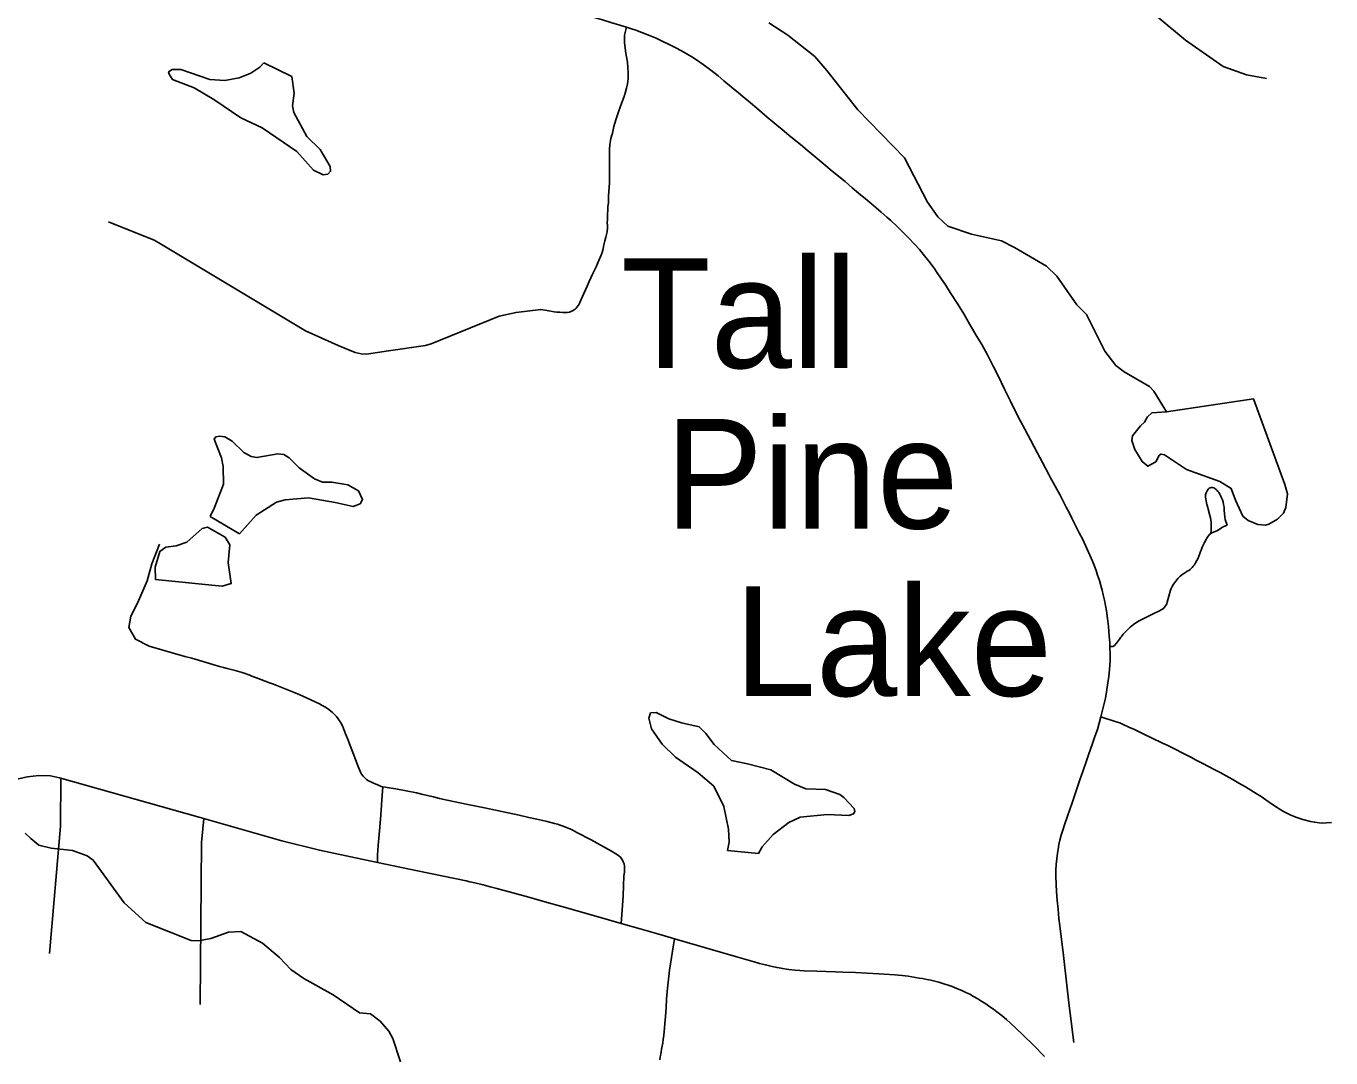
# Model space of a CAD drawing. Extents: x -19 to 366, y -4 to 359.
# Drawn here: x 142.361 to 143.314, y 190.492 to 191.245 of the extents above; entities that cross this region are included whole.
import ezdxf

# ---------------------------------------------------------------- set-up
doc = ezdxf.new("R2010")
doc.units = 0
for name, color, linetype in [('R_ROW', 7, 'Continuous'), ('R_ROW Annot', 7, 'Continuous'), ('R_Temp Easement', 7, 'Continuous'), ('Sheet Fence', 7, 'Continuous')]:
    doc.layers.add(name, color=color, linetype=linetype)

msp = doc.modelspace()

# ---------------------------------------------------------------- linework, layer by layer
at = {"layer": 'R_ROW'}
for points in [[(143.12797, 191.3552), (143.15416, 191.30351), (143.16466, 191.28133), (143.16792, 191.27362), (143.18566, 191.25261), (143.20736, 191.23463), (143.2349, 191.21525), (143.25193, 191.20918), (143.2664, 191.20661)], [(142.79909, 191.24395), (142.79428, 191.24547), (142.78761, 191.2475), (142.78154, 191.2493), (142.77134, 191.25238), (142.76558, 191.25402), (142.75825, 191.25598), (142.75354, 191.25733), (142.74872, 191.25874), (142.74011, 191.26134), (142.73227, 191.26372), (142.728, 191.26498), (142.71875, 191.26764), (142.71125, 191.26984), (142.70248, 191.27253), (142.69172, 191.27579), (142.67234, 191.28157), (142.66417, 191.28407), (142.65222, 191.2875), (142.64711, 191.28903), (142.63767, 191.29177), (142.63241, 191.2934), (142.62959, 191.29432), (142.6265, 191.29535)], [(142.79909, 191.24395), (142.79765, 191.23808), (142.79751, 191.23574), (142.79764, 191.2329), (142.79807, 191.22873), (142.79868, 191.22507), (142.79917, 191.22229), (142.79976, 191.2184), (142.80015, 191.2148), (142.80033, 191.21035), (142.80016, 191.20635), (142.79968, 191.2026), (142.79905, 191.19937), (142.79811, 191.19585), (142.79729, 191.19331), (142.7961, 191.19018), (142.79466, 191.18626), (142.79286, 191.1814), (142.79226, 191.17931), (142.7914, 191.177), (142.7905, 191.17392), (142.78993, 191.1715), (142.78885, 191.16652), (142.78818, 191.16439), (142.78771, 191.16281), (142.78706, 191.1598), (142.7869, 191.15825), (142.78667, 191.15467), (142.78662, 191.15089), (142.78658, 191.14669), (142.78655, 191.13661), (142.78653, 191.13034), (142.7864, 191.12728), (142.78622, 191.124), (142.78602, 191.12098), (142.78598, 191.11851), (142.78596, 191.11601), (142.78551, 191.11275), (142.78534, 191.11048), (142.78525, 191.10745), (142.78518, 191.10493), (142.7851, 191.10343), (142.78506, 191.10167), (142.78524, 191.09892), (142.78528, 191.09769), (142.78492, 191.0947), (142.78453, 191.0927), (142.78404, 191.09063), (142.78332, 191.08803), (142.7826, 191.08502), (142.78206, 191.08252), (142.78176, 191.08135), (142.78127, 191.07963), (142.78057, 191.0776), (142.77987, 191.0759), (142.77938, 191.07488), (142.77802, 191.0719), (142.77682, 191.06911), (142.77426, 191.06364), (142.77189, 191.05842), (142.77033, 191.05506), (142.769, 191.05219), (142.76794, 191.04959), (142.76703, 191.04743), (142.76499, 191.04294), (142.76442, 191.0419), (142.76382, 191.04081), (142.76314, 191.03985), (142.76227, 191.03884), (142.76162, 191.03822), (142.76079, 191.0376), (142.75972, 191.03691), (142.75848, 191.03638), (142.7574, 191.03605), (142.7557, 191.03576), (142.75421, 191.03571), (142.75248, 191.03584), (142.75046, 191.03597), (142.74821, 191.03604), (142.74614, 191.03634), (142.74109, 191.03727), (142.73647, 191.03804), (142.71845, 191.03577), (142.70607, 191.033), (142.65635, 191.01298), (142.65219, 191.01176), (142.62522, 191.00773), (142.60918, 191.00534), (142.60527, 191.00559), (142.601, 191.00658), (142.58848, 191.01167), (142.56472, 191.02234), (142.45762, 191.08651), (142.45412, 191.0886), (142.42082, 191.102)], [(143.1521, 190.79193), (143.15202, 190.79464), (143.15161, 190.79971), (143.15135, 190.80287), (143.151, 190.80664), (143.15037, 190.81245), (143.14957, 190.818), (143.14888, 190.82192), (143.1481, 190.82583), (143.1472, 190.82979), (143.14642, 190.83304), (143.14549, 190.83644), (143.14443, 190.84015), (143.14315, 190.84401), (143.14198, 190.84745), (143.14078, 190.85056), (143.13934, 190.85425), (143.13228, 190.87006), (143.12974, 190.87501), (143.12436, 190.88567), (143.12224, 190.88982), (143.12028, 190.89359), (143.11569, 190.90236), (143.11325, 190.90684), (143.11085, 190.91123), (143.10882, 190.915), (143.10746, 190.91759), (143.10284, 190.9263), (143.09891, 190.93358), (143.09401, 190.94282), (143.09004, 190.95048), (143.08688, 190.95645), (143.08303, 190.96397), (143.07945, 190.97111), (143.07519, 190.97989), (143.07072, 190.98909), (143.06687, 190.99666), (143.0626, 191.00486), (143.05849, 191.01237), (143.0543, 191.01944), (143.04981, 191.02691), (143.04536, 191.03468), (143.04105, 191.04172), (143.03556, 191.05037), (143.03194, 191.05584), (143.02909, 191.06012), (143.02596, 191.06479), (143.02364, 191.06815), (143.01984, 191.07319), (143.01679, 191.07699), (143.01293, 191.08161), (143.00962, 191.08535), (143.00507, 191.09026), (143.00023, 191.09517), (142.99675, 191.09854), (142.99221, 191.10284), (142.98929, 191.10545), (142.98513, 191.10906), (142.98142, 191.11223), (142.97804, 191.11503), (142.97481, 191.11766), (142.96847, 191.12294), (142.96393, 191.1268), (142.95872, 191.13126), (142.95421, 191.13501), (142.9478, 191.14017), (142.94263, 191.14451), (142.93691, 191.14938), (142.93101, 191.15433), (142.92615, 191.15832), (142.92157, 191.16203), (142.91756, 191.16527), (142.91263, 191.16932), (142.90885, 191.17245), (142.90586, 191.17497), (142.90187, 191.17838), (142.89414, 191.18489), (142.88962, 191.18869), (142.88411, 191.19336), (142.8809, 191.196), (142.87571, 191.20028), (142.87022, 191.20491), (142.86597, 191.20845), (142.86077, 191.21256), (142.85516, 191.21669), (142.85017, 191.22013), (142.84682, 191.22234), (142.84093, 191.22582), (142.83612, 191.2284), (142.83075, 191.23117), (142.82523, 191.23382), (142.82076, 191.23587), (142.81577, 191.238), (142.81038, 191.24013), (142.8059, 191.24176), (142.80198, 191.24304), (142.79909, 191.24395)], [(143.23765, 190.88041), (143.23629, 190.88457), (143.23595, 190.88664), (143.23577, 190.88877), (143.23559, 190.89157), (143.23546, 190.89358), (143.23518, 190.89566), (143.23475, 190.89736), (143.23425, 190.89894), (143.23346, 190.9009), (143.23242, 190.90307), (143.23165, 190.90438), (143.23101, 190.9052), (143.23042, 190.90586), (143.22977, 190.90644), (143.22884, 190.90719), (143.2279, 190.90771), (143.22699, 190.90801), (143.22612, 190.9081), (143.22469, 190.90753), (143.22388, 190.90674), (143.22302, 190.90559), (143.22231, 190.90407), (143.2219, 190.90264), (143.22195, 190.90091), (143.22213, 190.89965), (143.22236, 190.89839), (143.22266, 190.89688), (143.22298, 190.89561), (143.22354, 190.89351), (143.22389, 190.89217), (143.22509, 190.88766), (143.22553, 190.88589), (143.22591, 190.88419), (143.22607, 190.88289), (143.22616, 190.88124), (143.22612, 190.87943), (143.22604, 190.87835), (143.22604, 190.87753), (143.22603, 190.8769), (143.22584, 190.87446)], [(143.22584, 190.87446), (143.22485, 190.87365), (143.22382, 190.87249), (143.22287, 190.87101), (143.2223, 190.87015), (143.22107, 190.86793), (143.21966, 190.86503), (143.21925, 190.86371), (143.2187, 190.86226), (143.21838, 190.86122), (143.21651, 190.85642), (143.21566, 190.85473), (143.21465, 190.85296), (143.21379, 190.85166), (143.21301, 190.85067), (143.21209, 190.84959), (143.21083, 190.84828), (143.20972, 190.84746), (143.20853, 190.84684), (143.20723, 190.84607), (143.20551, 190.84491), (143.2044, 190.84401), (143.20352, 190.84327), (143.20267, 190.84245), (143.20182, 190.84158), (143.20086, 190.84053), (143.1994, 190.83863), (143.19865, 190.83745), (143.19768, 190.83587), (143.19688, 190.83421), (143.19634, 190.83299), (143.19402, 190.82425), (143.19356, 190.82316), (143.19143, 190.81989), (143.19053, 190.81926), (143.18724, 190.8175), (143.18514, 190.81646), (143.17349, 190.81078), (143.17226, 190.80999), (143.17094, 190.80914), (143.16934, 190.80798), (143.16823, 190.80711), (143.167, 190.80613), (143.16557, 190.80483), (143.16435, 190.80368), (143.16329, 190.80254), (143.16183, 190.80093), (143.16078, 190.79959), (143.16007, 190.79869), (143.15911, 190.79737), (143.15773, 190.79528), (143.15698, 190.79428), (143.1553, 190.79255), (143.15423, 190.79208), (143.1521, 190.79193)], [(143.22584, 190.87446), (143.22629, 190.87473), (143.22656, 190.87492), (143.22774, 190.87533), (143.23073, 190.8767), (143.23184, 190.87742), (143.23366, 190.87858), (143.2344, 190.87904), (143.23491, 190.87941), (143.23765, 190.88041)], [(142.45789, 190.86674), (142.45243, 190.85235), (142.44896, 190.83995), (142.44202, 190.82357), (142.43706, 190.81415), (142.43557, 190.80571), (142.44053, 190.79728), (142.45045, 190.79231), (142.47648, 190.78478), (142.48157, 190.78341), (142.50193, 190.77735), (142.50472, 190.77659), (142.50732, 190.77595), (142.51336, 190.77436), (142.51675, 190.77338), (142.51833, 190.77288), (142.52391, 190.77094), (142.52539, 190.7704), (142.52894, 190.76902), (142.53833, 190.76554), (142.54135, 190.76438), (142.55587, 190.75867), (142.5605, 190.75676), (142.56278, 190.75578), (142.57484, 190.75012), (142.57686, 190.74898), (142.57913, 190.74761), (142.58167, 190.74589), (142.58305, 190.74486), (142.58428, 190.7439), (142.58555, 190.74268), (142.58724, 190.74075), (142.5884, 190.73927), (142.58897, 190.73847), (142.59039, 190.73616), (142.59154, 190.73396), (142.59396, 190.7283), (142.59527, 190.72493), (142.60309, 190.70426), (142.6047, 190.70031), (142.60562, 190.69877), (142.60676, 190.69726), (142.60813, 190.6958), (142.60915, 190.69492), (142.61004, 190.69427), (142.61228, 190.69314), (142.61372, 190.6925), (142.61591, 190.69145), (142.61799, 190.69063), (142.61998, 190.6898), (142.62122, 190.6895)], [(143.14542, 190.74061), (143.14882, 190.7543), (143.14956, 190.75892), (143.15062, 190.76539), (143.15131, 190.77), (143.15192, 190.77509), (143.15228, 190.78133), (143.15234, 190.78571), (143.1521, 190.79193)], [(143.12572, 190.50282), (143.12312, 190.52419), (143.12246, 190.52967), (143.1187, 190.56197), (143.11819, 190.5665), (143.11555, 190.58807), (143.11492, 190.59335), (143.11422, 190.6002), (143.11365, 190.60662), (143.11316, 190.61324), (143.11282, 190.6183), (143.11264, 190.62426), (143.1127, 190.62882), (143.1129, 190.63296), (143.11326, 190.63696), (143.1138, 190.64119), (143.11421, 190.64378), (143.11491, 190.64752), (143.11562, 190.65066), (143.11653, 190.6542), (143.11736, 190.65723), (143.11922, 190.66249), (143.12116, 190.6681), (143.12449, 190.67785), (143.12671, 190.68442), (143.13044, 190.69526), (143.13231, 190.70068), (143.13508, 190.70859), (143.13656, 190.71285), (143.13932, 190.72113), (143.14102, 190.72617), (143.14309, 190.73126), (143.14542, 190.74061)], [(143.18249, 190.72529), (143.1769, 190.72796), (143.17014, 190.7313), (143.16596, 190.7332), (143.16188, 190.73501), (143.15929, 190.73614), (143.15673, 190.73705), (143.14542, 190.74061)], [(143.31397, 190.66338), (143.3103, 190.66318), (143.30704, 190.66311), (143.30497, 190.66322), (143.30172, 190.66363), (143.29857, 190.66419), (143.2931, 190.66567), (143.29086, 190.66635), (143.28854, 190.66717), (143.28436, 190.66886), (143.27891, 190.67158), (143.27572, 190.67348), (143.27418, 190.67453), (143.27019, 190.67723), (143.26605, 190.68006), (143.26248, 190.68241), (143.25881, 190.68476), (143.25107, 190.68941), (143.24629, 190.69222), (143.24142, 190.69505), (143.23256, 190.69988), (143.22823, 190.70219), (143.21986, 190.70662), (143.21516, 190.7091), (143.2111, 190.71121), (143.19381, 190.71984), (143.19042, 190.72149), (143.18249, 190.72529)], [(142.38502, 190.6962), (142.37832, 190.69752), (142.36986, 190.69783), (142.3615, 190.69679), (142.34042, 190.69231), (142.25759, 190.67262)], [(142.38502, 190.6962), (142.48761, 190.66717), (142.54728, 190.65022), (142.57483, 190.64342), (142.61726, 190.63436)], [(142.62122, 190.6895), (142.62035, 190.68008), (142.61981, 190.67256), (142.61928, 190.66587), (142.61863, 190.65731), (142.61777, 190.64668), (142.61719, 190.63994), (142.61726, 190.63436)], [(142.79525, 190.58975), (142.79612, 190.6028), (142.79652, 190.60991), (142.79717, 190.62465), (142.79754, 190.62731), (142.79772, 190.62907), (142.79762, 190.63174), (142.79731, 190.63331), (142.79674, 190.63482), (142.79612, 190.63607), (142.79459, 190.63811), (142.7925, 190.63992), (142.79126, 190.64069), (142.78811, 190.64248), (142.77318, 190.6508), (142.76276, 190.65627), (142.75936, 190.65803), (142.75768, 190.65885), (142.75526, 190.65995), (142.75209, 190.66117), (142.75071, 190.66165), (142.74875, 190.66226), (142.74655, 190.66288), (142.7402, 190.66435), (142.73353, 190.6659), (142.72766, 190.66721), (142.72058, 190.66875), (142.69527, 190.67412), (142.68316, 190.67665), (142.66805, 190.67988), (142.66254, 190.68108), (142.65801, 190.68213), (142.65026, 190.68402), (142.64561, 190.6851), (142.63065, 190.68796), (142.62558, 190.68889), (142.62303, 190.6892), (142.62122, 190.6895)], [(142.49026, 190.66642), (142.48863, 190.64882), (142.48764, 190.53073)], [(142.79525, 190.58975), (142.77667, 190.59504), (142.7518, 190.60217), (142.73933, 190.60568), (142.72775, 190.60891), (142.70427, 190.61537), (142.6995, 190.61664), (142.69439, 190.61795), (142.68819, 190.61944), (142.68473, 190.62024), (142.68206, 190.62081), (142.64653, 190.62832), (142.61726, 190.63436)], [(142.83414, 190.5786), (142.82447, 190.5814), (142.80913, 190.58581), (142.79525, 190.58975)], [(142.83414, 190.5786), (142.83328, 190.57424), (142.8319, 190.56508), (142.83054, 190.55565), (142.83025, 190.55355), (142.82917, 190.54465), (142.82897, 190.54248), (142.82838, 190.5346), (142.82797, 190.52848), (142.8275, 190.52192), (142.82711, 190.5169), (142.82683, 190.51372), (142.82653, 190.51092), (142.82625, 190.50828), (142.82585, 190.50518), (142.8255, 190.50279), (142.82509, 190.50033), (142.82469, 190.49804), (142.8243, 190.49604), (142.82402, 190.49434), (142.82372, 190.49251), (142.82347, 190.49036)], [(143.10435, 190.49261), (143.09623, 190.50097), (143.08883, 190.50833), (143.08352, 190.51345), (143.07952, 190.51708), (143.07653, 190.51969), (143.07337, 190.5223), (143.06957, 190.52526), (143.06698, 190.52721), (143.06453, 190.52897), (143.06139, 190.53111), (143.05784, 190.53345), (143.05555, 190.53483), (143.05253, 190.53657), (143.04972, 190.53809), (143.04741, 190.53924), (143.04438, 190.54067), (143.0403, 190.54244), (143.03685, 190.54378), (143.03388, 190.54485), (143.03092, 190.54581), (143.02724, 190.54691), (143.02418, 190.54771), (143.02141, 190.54837), (143.01832, 190.54901), (143.01527, 190.54956), (143.01277, 190.54997), (143.00739, 190.55083), (143.00473, 190.55122), (143.00047, 190.55177), (142.99508, 190.55227), (142.98331, 190.55309), (142.96625, 190.55398), (142.95698, 190.55436), (142.95167, 190.55454), (142.93804, 190.5549), (142.92875, 190.55525), (142.92557, 190.55545), (142.92229, 190.55571), (142.91766, 190.55624), (142.91587, 190.55647), (142.91323, 190.55689), (142.90909, 190.55762), (142.90542, 190.5584), (142.90055, 190.55952), (142.89616, 190.56067), (142.89227, 190.5618), (142.87861, 190.56566), (142.83414, 190.5786)]]:
    msp.add_lwpolyline(points, dxfattribs=at)
at = {"layer": 'R_ROW Annot'}
msp.add_lwpolyline([(142.38587, 190.69596), (142.38561, 190.66078), (142.37767, 190.568)], dxfattribs=at)
at = {"layer": 'R_Temp Easement'}
for points in [[(142.90308, 191.24714), (142.91678, 191.23828), (142.93658, 191.2226), (142.94535, 191.21239), (142.96805, 191.18362), (143.00198, 191.14865), (143.019, 191.11625), (143.02645, 191.10546), (143.03369, 191.09866), (143.05097, 191.09304), (143.073, 191.088), (143.08232, 191.0833), (143.10572, 191.06953), (143.11334, 191.06216), (143.12785, 191.04134), (143.1349, 191.03435), (143.14848, 191.00744), (143.1565, 190.99704), (143.1624, 190.9925), (143.18104, 190.98176), (143.18409, 190.97836), (143.19345, 190.96321), (143.18283, 190.96259), (143.17961, 190.95954), (143.17735, 190.95574), (143.17452, 190.95307), (143.16867, 190.94583), (143.16811, 190.94222), (143.17023, 190.93577), (143.17558, 190.92687), (143.17977, 190.92347), (143.18564, 190.92672), (143.18808, 190.93148), (143.18941, 190.93243), (143.19207, 190.93188), (143.20805, 190.92112), (143.23237, 190.9123), (143.24074, 190.9074), (143.24381, 190.89868), (143.24918, 190.88712), (143.25317, 190.88391), (143.26002, 190.8809), (143.26571, 190.88055), (143.26817, 190.88132), (143.27442, 190.88495), (143.27895, 190.88934), (143.28064, 190.89333), (143.28174, 190.9034), (143.27981, 190.91022)], [(142.53419, 191.21786), (142.53136, 191.21481), (142.52474, 191.21042), (142.51621, 191.20696), (142.50579, 191.20502), (142.49478, 191.20592), (142.47369, 191.21305), (142.46724, 191.21321), (142.46459, 191.21149), (142.46497, 191.20959), (142.46746, 191.20581), (142.48323, 191.1998), (142.49769, 191.19132), (142.51729, 191.17773), (142.53287, 191.17058), (142.55818, 191.15322), (142.57038, 191.1396), (142.57761, 191.13622), (142.58083, 191.13661), (142.58291, 191.1389), (142.5827, 191.14231), (142.57525, 191.15481), (142.56554, 191.16427), (142.55616, 191.18169), (142.55519, 191.18662), (142.55629, 191.19574), (142.55472, 191.20808)], [(142.53419, 191.21786), (142.55472, 191.20808)], [(143.27981, 190.91022), (143.25697, 190.97278), (143.19345, 190.96321)], [(142.49501, 190.88678), (142.49821, 190.89344), (142.50477, 190.91036), (142.50453, 190.92346), (142.50317, 190.92972), (142.49799, 190.94337), (142.49912, 190.94489), (142.50178, 190.94547), (142.50576, 190.94492), (142.51109, 190.9419), (142.51966, 190.93359), (142.52499, 190.93076), (142.52916, 190.92983), (142.54433, 190.93255), (142.54889, 190.932), (142.55269, 190.92955), (142.56012, 190.92237), (142.57116, 190.91425), (142.57705, 190.912), (142.58388, 190.91184), (142.59546, 190.90999), (142.60326, 190.90565), (142.60633, 190.89921), (142.60444, 190.89597), (142.59933, 190.89424), (142.58641, 190.89704), (142.56686, 190.90037), (142.54979, 190.89897), (142.54353, 190.89724), (142.52859, 190.88787), (142.51631, 190.87415)], [(142.51631, 190.87415), (142.49501, 190.88678)], [(142.45517, 190.84086), (142.45475, 190.84997), (142.45831, 190.86137), (142.46266, 190.86443), (142.47006, 190.86541), (142.47801, 190.8681), (142.48916, 190.87802), (142.49296, 190.87899), (142.50589, 190.87164), (142.50933, 190.86615), (142.50805, 190.85323), (142.5104, 190.83786), (142.50376, 190.83593), (142.50111, 190.8363)], [(142.50111, 190.8363), (142.45517, 190.84086)], [(142.8728, 190.64313), (142.8741, 190.64903), (142.87349, 190.65852), (142.87019, 190.67521), (142.86273, 190.68999), (142.8513, 190.69981), (142.83494, 190.71113), (142.82503, 190.72077), (142.8174, 190.73194), (142.81528, 190.73953), (142.81659, 190.74352), (142.82076, 190.74373), (142.83008, 190.73921), (142.8392, 190.73621), (142.85211, 190.73342), (142.85706, 190.7285), (142.86298, 190.72036), (142.87574, 190.70884), (142.88752, 190.70623), (142.90442, 190.70193), (142.92173, 190.69138), (142.93009, 190.68799), (142.94432, 190.68767), (142.95477, 190.68392), (142.95782, 190.68166), (142.96544, 190.67371), (142.96583, 190.67144), (142.96489, 190.66991), (142.96148, 190.66857), (142.94573, 190.66926), (142.92601, 190.66728), (142.91768, 190.66345), (142.90614, 190.65486), (142.89802, 190.64571), (142.89558, 190.64076)], [(142.35997, 190.65572), (142.36397, 190.65175), (142.36987, 190.64703), (142.3788, 190.64479), (142.39455, 190.64296), (142.40519, 190.63921), (142.40957, 190.636), (142.43209, 190.60477), (142.4479, 190.5906), (142.48116, 190.57726), (142.48647, 190.57709), (142.49557, 190.57884), (142.50845, 190.58345), (142.51737, 190.58405), (142.53334, 190.57539), (142.54572, 190.565), (142.55391, 190.5563), (142.56343, 190.5497), (142.58492, 190.53783), (142.60414, 190.52462), (142.61211, 190.52389), (142.61915, 190.51861), (142.62545, 190.51123), (142.62831, 190.50573), (142.63408, 190.48886)], [(142.89558, 190.64076), (142.8728, 190.64313)]]:
    msp.add_lwpolyline(points, dxfattribs=at)
at = {"layer": 'Sheet Fence'}
for points in [[(146.77834, 1.69699), (146.57878, 10.31313), (146.37852, 18.92942), (146.17757, 27.54584), (145.97591, 36.16241), (145.77356, 44.77911), (145.57052, 53.39596), (145.36679, 62.01295), (145.16236, 70.63008), (144.95724, 79.24735), (144.75142, 87.86477), (144.54492, 96.48232), (144.33773, 105.10002), (144.12986, 113.71787), (143.92129, 122.33585), (143.71204, 130.95398), (143.5021, 139.57225), (143.29148, 148.19067), (143.08018, 156.80923), (142.8682, 165.42794), (142.65553, 174.04679), (142.44218, 182.66579), (142.22816, 191.28493), (142.01345, 199.90421), (141.79807, 208.52365), (141.58202, 217.14322), (141.36528, 225.76295), (141.14788, 234.38282), (140.9298, 243.00284), (140.71105, 251.623), (140.49162, 260.24332), (140.27153, 268.86377), (140.05077, 277.48438), (139.82934, 286.10514), (139.60724, 294.72604), (139.38447, 303.34709), (139.16105, 311.96829), (138.93695, 320.58964), (138.7122, 329.21114), (138.48678, 337.83278), (138.2607, 346.45458)], [(0, 189.51617), (7.11214, 189.52059), (14.22427, 189.53386), (21.33637, 189.55597), (28.44845, 189.58693), (35.56048, 189.62672), (42.67245, 189.67537), (49.78436, 189.73285), (56.89619, 189.79918), (64.00793, 189.87436), (71.11958, 189.95838), (78.23111, 190.05124), (85.34253, 190.15294), (92.45381, 190.26349), (99.56495, 190.38288), (106.67593, 190.51112), (113.78675, 190.6482), (120.89739, 190.79412), (128.00785, 190.94888), (135.11811, 191.11248), (142.22816, 191.28493), (149.33799, 191.46621), (156.44759, 191.65634), (163.55694, 191.85531), (170.66605, 192.06312), (177.77489, 192.27977), (184.88345, 192.50526), (191.99173, 192.73959), (199.09971, 192.98276), (206.20739, 193.23477), (213.31474, 193.49561), (220.42177, 193.7653), (227.52845, 194.04382), (234.63479, 194.33118), (241.74076, 194.62738), (248.84635, 194.93241), (255.95157, 195.24628), (263.05638, 195.56898), (270.16079, 195.90052), (277.26478, 196.24089), (284.36834, 196.5901), (291.47147, 196.94814), (298.57414, 197.31501), (305.67635, 197.69072), (312.77809, 198.07525), (319.87934, 198.46862), (326.9801, 198.87082), (334.08035, 199.28185), (341.18009, 199.7017)], [(0, 180.89994), (7.12284, 180.90436), (14.24566, 180.9176), (21.36847, 180.93968), (28.49124, 180.97058), (35.61397, 181.01031), (42.73664, 181.05888), (49.85925, 181.11627), (56.98178, 181.18249), (64.10422, 181.25754), (71.22656, 181.34142), (78.3488, 181.43413), (85.47091, 181.53567), (92.5929, 181.64603), (99.71474, 181.76523), (106.83643, 181.89325), (113.95795, 182.0301), (121.0793, 182.17578), (128.20046, 182.33029), (135.32143, 182.49362), (142.44218, 182.66579), (149.56272, 182.84677), (156.68303, 183.03659), (163.8031, 183.23523), (170.92291, 183.4427), (178.04247, 183.65899), (185.16175, 183.88411), (192.28074, 184.11805), (199.39944, 184.36082), (206.51784, 184.61242), (213.63591, 184.87283), (220.75366, 185.14207), (227.87107, 185.42014), (234.98813, 185.70702), (242.10483, 186.00273), (249.22115, 186.30726), (256.33709, 186.62061), (263.45264, 186.94279), (270.56779, 187.27378), (277.68251, 187.61359), (284.79682, 187.96222), (291.91068, 188.31967), (299.02409, 188.68594), (306.13705, 189.06103), (313.24954, 189.44494), (320.36154, 189.83766), (327.47305, 190.23919), (334.58406, 190.64954), (341.69455, 191.06871)]]:
    msp.add_spline(points, degree=3, dxfattribs=at)

# ---------------------------------------------------------------- texts
at = {"layer": 'R_Temp Easement'}
for s, p in [('Tall', (142.79514, 190.99521)), ('Pine', (142.82737, 190.87803)), ('Lake', (142.87791, 190.75583))]:
    msp.add_text(s, height=0.08, dxfattribs=at).set_placement(p)

doc.saveas('drawing.dxf')
